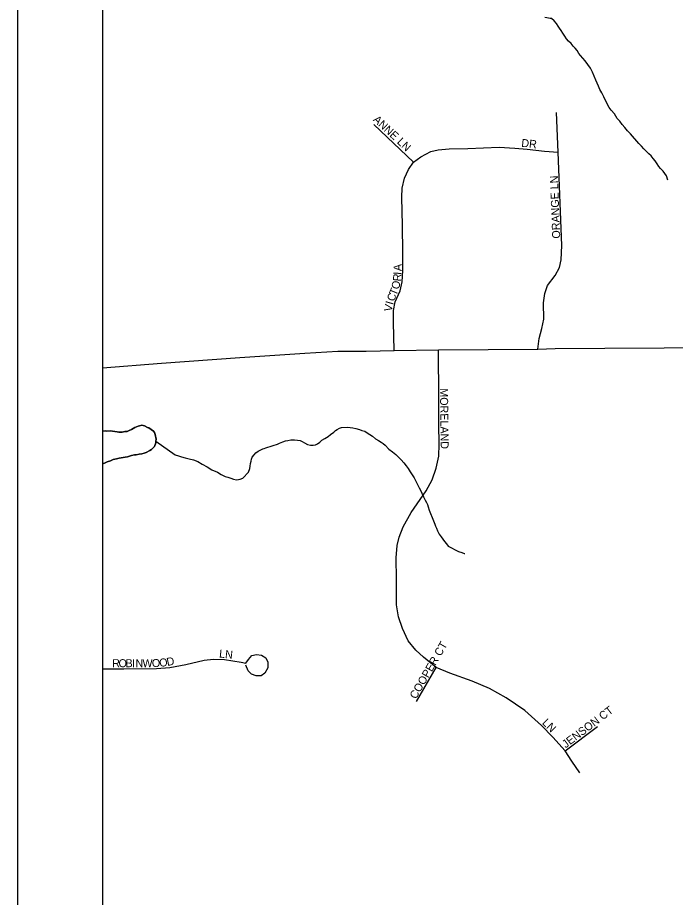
# Model space of a CAD drawing. Extents: x 10.6 to 44.6, y -2.6 to 23.4.
# Drawn here: x 13.103 to 13.881, y 19.247 to 20.288 of the extents above; entities that cross this region are included whole.
import ezdxf

# ---------------------------------------------------------------- set-up
doc = ezdxf.new("R2010")
doc.units = 0
for name, color, linetype in [('GM_X_County', 7, 'Continuous'), ('GM_X_Minor_Lake', 7, 'Continuous'), ('GM_X_Minor_River', 7, 'Continuous'), ('GM_X_Township', 7, 'Continuous'), ('GM_X_Township_Road', 7, 'Continuous'), ('GM_X_Township_Subdivision', 7, 'Continuous'), ('GM_X_Township_Subdivision_Text', 7, 'Continuous'), ('SH_Data', 7, 'Continuous')]:
    doc.layers.add(name, color=color, linetype=linetype)

msp = doc.modelspace()

# ---------------------------------------------------------------- linework, layer by layer
at = {"layer": 'GM_X_County'}
msp.add_lwpolyline([(20.0033, 15.5302), (20.0033, 22.3267), (13.2033, 22.3267), (13.2033, 15.5267), (19.8413, 15.5267)], dxfattribs=at)
at = {"layer": 'GM_X_Minor_Lake'}
for points in [[(13.2662, 19.787), (13.2665, 19.7897), (13.2656, 19.795), (13.2648, 19.7973), (13.2636, 19.7991), (13.2609, 19.801), (13.2582, 19.8028), (13.2563, 19.8035), (13.2528, 19.8054), (13.2498, 19.8061), (13.2471, 19.8052), (13.2453, 19.8048), (13.2434, 19.804), (13.2415, 19.8032), (13.2377, 19.8009), (13.2347, 19.7996), (13.2325, 19.7985), (13.2298, 19.7984), (13.2264, 19.7979), (13.2226, 19.7979), (13.2207, 19.7982), (13.2123, 19.7992), (13.2085, 19.7991), (13.2066, 19.7994), (13.2039, 19.799), (13.2033, 19.7989)], [(13.2033, 19.7989), (13.2039, 19.799), (13.2066, 19.7994), (13.2085, 19.7991), (13.2123, 19.7992), (13.2207, 19.7982), (13.2226, 19.7979), (13.2264, 19.7979), (13.2298, 19.7984), (13.2325, 19.7985), (13.2347, 19.7996), (13.2377, 19.8009), (13.2415, 19.8032), (13.2434, 19.804), (13.2453, 19.8048), (13.2471, 19.8052), (13.2498, 19.8061), (13.2528, 19.8054), (13.2563, 19.8035), (13.2582, 19.8028), (13.2609, 19.801), (13.2636, 19.7991), (13.2648, 19.7973), (13.2656, 19.795), (13.2665, 19.7897), (13.2662, 19.787), (13.2662, 19.7851), (13.2648, 19.7809), (13.2629, 19.779), (13.261, 19.7774), (13.2592, 19.7762), (13.2547, 19.7739), (13.2524, 19.773), (13.2497, 19.7722), (13.2467, 19.7718), (13.2429, 19.7709), (13.241, 19.7709), (13.2376, 19.7701), (13.2353, 19.7696), (13.2327, 19.7688), (13.23, 19.7684), (13.2278, 19.768), (13.2251, 19.7675), (13.2229, 19.7671), (13.2198, 19.7663), (13.2157, 19.7654), (13.2126, 19.7638), (13.2089, 19.7626), (13.2055, 19.761), (13.2033, 19.7604)], [(13.2033, 19.7604), (13.2055, 19.761), (13.2089, 19.7626), (13.2126, 19.7638), (13.2157, 19.7654), (13.2198, 19.7663), (13.2229, 19.7671), (13.2251, 19.7675), (13.2278, 19.768), (13.23, 19.7684), (13.2327, 19.7688), (13.2353, 19.7696), (13.2376, 19.7701), (13.241, 19.7709), (13.2429, 19.7709), (13.2467, 19.7718), (13.2497, 19.7722), (13.2524, 19.773), (13.2547, 19.7739), (13.2592, 19.7762), (13.261, 19.7774), (13.2629, 19.779), (13.2648, 19.7809), (13.2662, 19.7851), (13.2662, 19.787)]]:
    msp.add_lwpolyline(points, dxfattribs=at)
at = {"layer": 'GM_X_Minor_River'}
for points in [[(13.872, 20.0959), (13.8704, 20.1011), (13.8665, 20.1068), (13.863, 20.1097), (13.861, 20.1123), (13.8591, 20.1153), (13.8567, 20.1187), (13.8544, 20.1217), (13.852, 20.1247), (13.8493, 20.1273), (13.8466, 20.1299), (13.8435, 20.1329), (13.8407, 20.1362), (13.8376, 20.1392), (13.8275, 20.1508), (13.824, 20.1545), (13.8209, 20.1582), (13.8178, 20.1619), (13.815, 20.1657), (13.8119, 20.169), (13.8087, 20.1743), (13.8048, 20.1788), (13.8025, 20.1821), (13.8009, 20.1848), (13.7997, 20.1874), (13.7981, 20.1904), (13.7961, 20.1945), (13.7938, 20.1994), (13.7914, 20.2032), (13.7898, 20.2073), (13.7882, 20.2107), (13.7866, 20.2141), (13.7846, 20.219), (13.7826, 20.2239), (13.7802, 20.2284), (13.7771, 20.2329), (13.7739, 20.237), (13.7712, 20.2404), (13.7685, 20.2433), (13.7665, 20.246), (13.7645, 20.2493), (13.7622, 20.2523), (13.7599, 20.2546), (13.7575, 20.2575), (13.7544, 20.2605), (13.7521, 20.2631), (13.7501, 20.2665), (13.7477, 20.2699), (13.7458, 20.2732), (13.7438, 20.2759), (13.7422, 20.2781), (13.7403, 20.2815), (13.7375, 20.2845), (13.7344, 20.2871), (13.7325, 20.2874), (13.7287, 20.2881), (13.7264, 20.2884)], [(13.2662, 19.787), (13.289, 19.7708), (13.2932, 19.7698), (13.2966, 19.7687), (13.3008, 19.7676), (13.3058, 19.7662), (13.3108, 19.7652), (13.3158, 19.763), (13.3211, 19.7601), (13.3269, 19.7568), (13.3327, 19.7531), (13.3392, 19.7506), (13.3435, 19.7477), (13.3481, 19.7455), (13.3515, 19.7444), (13.355, 19.7434), (13.358, 19.7423), (13.3615, 19.7416), (13.3641, 19.7417), (13.366, 19.7421), (13.3691, 19.7433), (13.3758, 19.7503), (13.3776, 19.7549), (13.3779, 19.7575), (13.3782, 19.7606), (13.3789, 19.7636), (13.3796, 19.7659), (13.3803, 19.7682), (13.3825, 19.7709), (13.3844, 19.7733), (13.3874, 19.7752), (13.3904, 19.7768), (13.3927, 19.778), (13.3946, 19.7784), (13.3964, 19.7792), (13.3987, 19.78), (13.4017, 19.7809), (13.4051, 19.7821), (13.41, 19.7837), (13.4127, 19.7849), (13.4146, 19.7857), (13.4164, 19.7865), (13.4198, 19.7877), (13.4225, 19.7881), (13.4259, 19.7886), (13.4301, 19.7887), (13.4339, 19.7884), (13.437, 19.7881), (13.4393, 19.7866), (13.4423, 19.7852), (13.4458, 19.7833), (13.4492, 19.7826), (13.4523, 19.7823), (13.4553, 19.7828), (13.4576, 19.784), (13.4602, 19.7859), (13.4628, 19.7883), (13.4662, 19.7902), (13.47, 19.7926), (13.4729, 19.7949), (13.4767, 19.7977), (13.4789, 19.7996), (13.4808, 19.8008), (13.4834, 19.8024), (13.4857, 19.8032), (13.4929, 19.8037), (13.496, 19.8034), (13.4994, 19.8031), (13.5028, 19.8021), (13.5071, 19.801), (13.5101, 19.7999), (13.5136, 19.7989), (13.5163, 19.797), (13.5193, 19.7952), (13.5224, 19.793), (13.5259, 19.79), (13.5298, 19.7878), (13.5329, 19.786), (13.5352, 19.7845), (13.5375, 19.7823), (13.5418, 19.7778), (13.546, 19.7745), (13.5503, 19.7712), (13.5534, 19.7682), (13.5565, 19.7652), (13.5596, 19.7615), (13.5624, 19.7581), (13.5647, 19.7548), (13.5671, 19.751), (13.5694, 19.7473), (13.5718, 19.7439), (13.5738, 19.7397), (13.5758, 19.736), (13.5778, 19.7319), (13.5797, 19.7285), (13.5809, 19.7255), (13.5829, 19.7213), (13.5849, 19.7172)], [(13.5849, 19.7172), (13.5865, 19.7146), (13.5877, 19.7123), (13.5885, 19.7093), (13.5897, 19.7055), (13.5913, 19.7014), (13.5933, 19.6968), (13.5946, 19.6927), (13.5962, 19.6889), (13.597, 19.6867), (13.5982, 19.6844), (13.5994, 19.681), (13.6014, 19.6773), (13.6037, 19.6739), (13.6057, 19.6713), (13.6076, 19.6683), (13.61, 19.6657), (13.6119, 19.663), (13.6243, 19.6565), (13.6281, 19.6554), (13.6311, 19.6543), (13.6319, 19.6544)]]:
    msp.add_lwpolyline(points, dxfattribs=at)
at = {"layer": 'GM_X_Township'}
msp.add_lwpolyline([(13.2033, 20.8217), (13.2033, 15.5267), (15.2903, 15.5267)], dxfattribs=at)
at = {"layer": 'GM_X_Township_Road'}
msp.add_lwpolyline([(13.2033, 19.8741), (13.2729, 19.8794), (13.3655, 19.8863), (13.4427, 19.8912), (13.4814, 19.8937), (13.5151, 19.8938), (13.548, 19.8943), (13.6006, 19.8953), (13.7182, 19.8962), (13.7384, 19.8967), (13.7972, 19.8972), (13.8674, 19.8976), (13.9635, 19.8986), (14.0985, 19.9005), (14.1446, 19.9003)], dxfattribs=at)
at = {"layer": 'GM_X_Township_Subdivision'}
for points in [[(13.7182, 19.8962), (13.7198, 19.9088), (13.7229, 19.9205), (13.7253, 19.9314), (13.7248, 19.9507), (13.7265, 19.9619), (13.7296, 19.9712), (13.7384, 19.9833), (13.7436, 19.9928), (13.7458, 20.0019), (13.7465, 20.0188), (13.7422, 20.1292), (13.7403, 20.1759)], [(13.5711, 20.1171), (13.524, 20.1618)], [(13.548, 19.8943), (13.5475, 19.9279), (13.5475, 19.9417), (13.5494, 19.9521), (13.5551, 19.9652), (13.5577, 19.9755), (13.5585, 19.989), (13.5585, 20.0105), (13.558, 20.0423), (13.5573, 20.0757), (13.5575, 20.0864), (13.5604, 20.0983), (13.5651, 20.1085), (13.5711, 20.1171), (13.5799, 20.1237), (13.5915, 20.1297), (13.6004, 20.1318), (13.6132, 20.133), (13.6351, 20.1335), (13.6722, 20.1349), (13.691, 20.134), (13.7053, 20.1328), (13.726, 20.1302), (13.7422, 20.1292)], [(13.7677, 19.3948), (13.7584, 19.4086), (13.7503, 19.4209), (13.7358, 19.4371), (13.7224, 19.4509), (13.7027, 19.4683), (13.6808, 19.4833), (13.6608, 19.4947), (13.6403, 19.5033), (13.6139, 19.5128), (13.5977, 19.5192), (13.583, 19.5314), (13.5737, 19.5397), (13.5649, 19.5511), (13.5582, 19.5654), (13.5532, 19.5792), (13.5511, 19.5935), (13.5508, 19.624), (13.5506, 19.6492), (13.5518, 19.6637), (13.5542, 19.6737), (13.5587, 19.6858), (13.5682, 19.7027), (13.5861, 19.7284), (13.5932, 19.7413), (13.598, 19.7551), (13.6008, 19.7696), (13.6015, 19.7836), (13.6008, 19.807), (13.6008, 19.8372), (13.6006, 19.8953)], [(13.2033, 19.5176), (13.2283, 19.5178), (13.2669, 19.518), (13.2828, 19.5193), (13.3016, 19.5228), (13.3234, 19.528), (13.3343, 19.5294), (13.3475, 19.5287), (13.3672, 19.5257), (13.3729, 19.5245), (13.3759, 19.5289), (13.3798, 19.5334), (13.3855, 19.5346), (13.3912, 19.5339), (13.3964, 19.5307), (13.3989, 19.5255), (13.3987, 19.5188), (13.3952, 19.5128), (13.391, 19.5096), (13.3848, 19.5094), (13.3793, 19.5116), (13.3754, 19.5156), (13.3729, 19.5223)], [(13.5746, 19.479), (13.5977, 19.5192)], [(13.7503, 19.4209), (13.7886, 19.4495)]]:
    msp.add_lwpolyline(points, dxfattribs=at)
at = {"layer": 'SH_Data'}
msp.add_line((13.1028, 22.4265), (13.1028, 15.4265), dxfattribs=at)

# ---------------------------------------------------------------- texts
at = {"layer": 'GM_X_Township_Subdivision_Text'}
for s, rotation, p in [('ANNE LN', 316.9739, (13.5225, 20.1667)), ('DR', 353.9994, (13.6982, 20.1355)), ('ORANGE LN', 92.1492, (13.7446, 20.027)), ('A', 89.2495, (13.5569, 19.9883)), ('O', 75.3171, (13.5536, 19.9661)), ('R', 84.8168, (13.556, 19.9759)), ('I', 87.2504, (13.5567, 19.9838)), ('T', 67.4831, (13.5506, 19.9586)), ('C', 68.5684, (13.5479, 19.9517)), ('V', 79.4703, (13.5453, 19.9399)), ('I', 74.0126, (13.5468, 19.9479)), ('MORELAND', 270.7179, (13.6023, 19.8496)), ('COOPER CT', 60.0679, (13.574, 19.4813)), ('LN', 353.9964, (13.3408, 19.5313)), ('R', 0.0243, (13.2147, 19.5197)), ('O', 0.0219, (13.2222, 19.5197)), ('B', 0.0178, (13.2305, 19.5197)), ('I', 0.0309, (13.238, 19.5197)), ('N', 0.0219, (13.2422, 19.5197)), ('W', 0.0288, (13.2505, 19.5197)), ('O', 2.6204, (13.2618, 19.5197)), ('O', 6.0848, (13.2708, 19.5201)), ('D', 10.719, (13.2799, 19.5211)), ('JENSON CT', 37.1869, (13.7511, 19.4235)), ('LN', 315, (13.7226, 19.4533))]:
    msp.add_text(s, height=0.00947, rotation=rotation, dxfattribs=at).set_placement(p)

doc.saveas('drawing.dxf')
